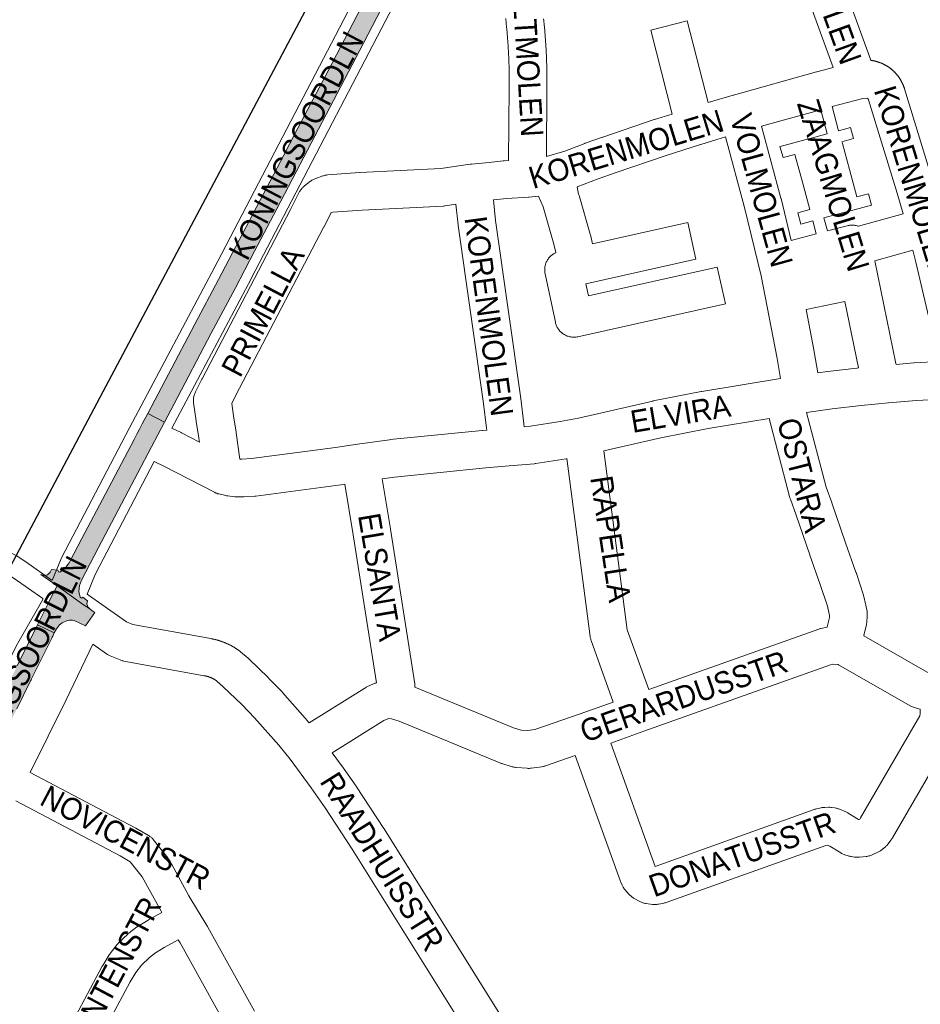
# Paper-space layout 'Layout1' of a CAD drawing. Header units: metres. Extents: x 123097 to 144122, y 392739 to 407589.
# Tile 464 of 510: x 137530 to 137841, y 400056 to 400396. Entities that reach past the tile are written whole.
import ezdxf
from ezdxf.enums import TextEntityAlignment as Align

# ---------------------------------------------------------------- set-up
doc = ezdxf.new("R2010")
doc.units = ezdxf.units.M
doc.header["$MEASUREMENT"] = 0
for name, color, linetype, lineweight in [('gs-anno-wegen algemeen tekst', 7, 'Continuous', 0), ('gs-knt-fietspaden', 7, 'Continuous', 0), ('gs-knt-paden', 7, 'Continuous', 0), ('gs-knt-spoorlijn', 7, 'Continuous', 30), ('gs-knt-wegen algemeen', 7, 'Continuous', 0), ('ir-ARC-asfalt-hoofdwegen-te inspecteren', 5, 'Continuous', 0)]:
    doc.layers.add(name, color=color, linetype=linetype, lineweight=lineweight)
doc.styles.add('Style-Arial', font='arial.ttf')

psp = doc.layouts.get("Layout1")

# ---------------------------------------------------------------- hatches: boundary and pattern name
at = {"layer": 'ir-ARC-asfalt-hoofdwegen-te inspecteren', "linetype": 'Continuous', "lineweight": 13}
for points in [[(137580.011, 400257.019), (137583.356, 400263.37), (137596.211, 400287.802), (137604.399, 400303.294), (137611.156, 400316.139), (137618.807, 400330.764), (137626.959, 400346.246), (137642.218, 400375.513), (137648.923, 400388.341), (137657.91, 400405.633), (137681.257, 400450.39), (137681.946, 400451.698), (137676.204, 400454.68), (137675.598, 400453.526), (137652.23, 400408.737), (137636.55, 400378.543), (137625.196, 400356.965), (137621.222, 400349.314), (137613.096, 400333.796), (137598.696, 400306.361), (137590.46, 400290.877), (137581.405, 400273.619), (137574.261, 400260.047)], [(137543.222, 400205.846), (137540.993, 400206.059), (137540.501, 400205.131), (137539.608, 400204.305), (137538.422, 400204.037), (137537.26, 400204.397), (137542.952, 400200.439), (137552.083, 400193.921), (137554.187, 400192.469), (137553.496, 400193.242), (137553.233, 400194.244), (137553.455, 400195.257), (137551.82, 400196.547), (137551.326, 400196.229), (137550.86, 400196.588), (137550.491, 400198.557), (137550.643, 400200.555), (137551.305, 400202.446), (137552.848, 400205.357), (137557.212, 400213.736), (137573.095, 400243.874), (137573.25, 400244.177), (137580.011, 400257.019), (137574.261, 400260.047), (137572.355, 400256.426), (137571.413, 400254.604), (137570.5, 400252.904), (137569.515, 400251.067), (137567.316, 400246.936), (137559.64, 400232.32), (137551.469, 400216.82), (137547.319, 400208.886), (137547.051, 400208.426), (137546.783, 400207.909), (137545.531, 400206.346), (137543.921, 400205.154), (137543.365, 400205.291)]]:
    psp.add_hatch(color=5, dxfattribs=at).paths.add_polyline_path(points, flags=0)
at = {"layer": 'ir-ARC-asfalt-hoofdwegen-te inspecteren', "linetype": 'Continuous', "lineweight": 13, "extrusion": (0, 0, -1)}
psp.add_hatch(color=5, dxfattribs=at).paths.add_polyline_path([(-137546.623, 400188.434, 0.1286212), (-137548.862, 400188.448), (-137552.763, 400186.645), (-137555.931, 400191.28), (-137555.103, 400191.866), (-137555.103, 400191.866), (-137554.797, 400192.083), (-137554.491, 400192.3), (-137554.493, 400192.303), (-137554.213, 400192.505), (-137554.187, 400192.469), (-137553.839, 400192.709), (-137552.083, 400193.921), (-137542.952, 400200.439), (-137541.912, 400198.505), (-137540.554, 400195.865), (-137539.709, 400194.075), (-137536.194, 400186.974), (-137541.964, 400184.186), (-137542.716, 400185.608, 0.2054642), (-137546.257, 400188.352), (-137546.255, 400188.363), (-137546.595, 400188.429, 0.0012735)])
at = {"layer": 'ir-ARC-asfalt-hoofdwegen-te inspecteren', "linetype": 'Continuous', "lineweight": 13}
psp.add_hatch(color=5, dxfattribs=at).paths.add_polyline_path([(137447.741, 400017.181, 0.0116734), (137443.629, 400008.433, 0.003055), (137442.554, 400005.953, 0.00818), (137440.084, 399999.87), (137440.084, 399999.87), (137439.949, 399999.52), (137439.889, 399999.364, 0.0112106), (137436.852, 399990.894, 0.0189977), (137432.66, 399976.481), (137430.469, 399967.964), (137429.609, 399964.566), (137427.275, 399955.404), (137427.183, 399955.041), (137427.091, 399954.678), (137427.09, 399954.678), (137424.899, 399946.076, -0.0050634), (137423.988, 399942.86), (137423.918, 399942.621), (137423.917, 399942.621, -0.0183564), (137420.055, 399931.139), (137420.044, 399931.111), (137419.923, 399930.788), (137419.922, 399930.788, -0.0006037), (137419.78, 399930.416, -0.0149871), (137414.7, 399918.276, -0.0035417), (137413.361, 399915.388), (137413.362, 399915.388), (137413.279, 399915.215, -0.0113088), (137408.723, 399906.13), (137407.182, 399903.389), (137407.183, 399903.389), (137406.999, 399903.062), (137406.912, 399902.908), (137406.815, 399902.735), (137399.113, 399889.031), (137398.939, 399888.722), (137398.929, 399888.704), (137398.749, 399888.375), (137398.745, 399888.377), (137398.338, 399887.653), (137397.27, 399885.946), (137391.736, 399877.733), (137391.532, 399877.431), (137391.526, 399877.422), (137391.318, 399877.11), (137391.316, 399877.111), (137383.634, 399865.71), (137383.424, 399865.399), (137383.178, 399865.056), (137381.729, 399862.903), (137385.053, 399860.615), (137386.509, 399862.772), (137388.595, 399865.909, -0.1980748), (137389.216, 399866.328, -0.1608962), (137389.831, 399866.257), (137390.105, 399866.094, -0.1657643), (137390.473, 399865.539, -0.1684175), (137390.421, 399864.862), (137388.84, 399861.433), (137387.764, 399859.078), (137391.943, 399856.958), (137392.879, 399859.381), (137393.039, 399859.767), (137393.193, 399860.109), (137393.196, 399860.108), (137398.947, 399872.614), (137399.104, 399872.955), (137399.261, 399873.296), (137399.323, 399873.431), (137405.929, 399887.688), (137406.318, 399888.491), (137406.314, 399888.493), (137406.461, 399888.787), (137406.65, 399889.163), (137406.661, 399889.158), (137407.073, 399889.92), (137415.479, 399905.074, 0.0099563), (137420.305, 399915.014), (137420.462, 399915.355, 0.0027317), (137421.713, 399918.117, 0.0124945), (137425.219, 399926.494), (137425.218, 399926.494), (137425.292, 399926.681, 0.0071872), (137427.112, 399931.578, 0.0149677), (137430.508, 399942.097), (137430.508, 399942.097), (137430.612, 399942.457), (137430.648, 399942.581, 0.0024149), (137431.132, 399944.298), (137432.74, 399950.274), (137432.837, 399950.636), (137432.903, 399950.881), (137432.904, 399950.886, -0.0628164), (137433.862, 399953.316), (137433.85, 399953.294, -0.0872465), (137436.102, 399956.122), (137436.108, 399956.136), (137438.314, 399966.481, -0.1218015), (137437.557, 399967.769, -0.1277977), (137437.503, 399969.334), (137438.962, 399975.15, -0.0012583), (137439.376, 399976.652), (137439.398, 399976.736), (137439.399, 399976.736, -0.0086831), (137442.46, 399987.042), (137442.46, 399987.042), (137442.573, 399987.4), (137442.686, 399987.758), (137442.687, 399987.757, -0.0013232), (137443.189, 399989.317, -0.0135506), (137446.424, 399998.404), (137446.496, 399998.592), (137446.497, 399998.592, -0.0081199), (137448.676, 400003.946, -0.0111769), (137451.969, 400011.194), (137452.092, 400011.449), (137452.132, 400011.532), (137452.295, 400011.87), (137452.296, 400011.869, -0.0097032), (137455.441, 400018.024), (137458.661, 400024.096), (137458.66, 400024.096), (137458.836, 400024.427), (137459.012, 400024.758), (137459.012, 400024.758), (137464.978, 400036.008), (137464.976, 400036.009), (137465.152, 400036.34), (137465.328, 400036.671), (137465.329, 400036.671), (137472.703, 400050.575), (137472.699, 400050.577), (137472.875, 400050.908), (137473.051, 400051.239), (137473.054, 400051.238), (137479.494, 400063.383), (137479.492, 400063.384), (137479.668, 400063.715), (137479.844, 400064.046), (137479.846, 400064.045), (137487.226, 400077.962), (137487.225, 400077.963), (137487.401, 400078.294), (137487.577, 400078.625), (137487.577, 400078.625), (137493.05, 400088.946), (137493.226, 400089.277), (137493.402, 400089.608), (137493.582, 400089.948), (137499.871, 400101.786), (137499.871, 400101.786), (137500.047, 400102.117), (137500.223, 400102.448), (137500.223, 400102.448), (137505.728, 400112.809), (137505.904, 400113.14), (137506.08, 400113.471), (137513.472, 400127.385), (137513.648, 400127.716), (137513.824, 400128.047), (137514.237, 400128.825, -0.07549), (137515.29, 400130.221), (137515.781, 400130.65), (137516.317, 400131.022), (137522.682, 400143.453), (137522.703, 400144.123), (137522.797, 400144.787, -0.0537182), (137523.186, 400146.034), (137523.183, 400146.036), (137523.231, 400146.135, -0.001676), (137523.248, 400146.172), (137523.347, 400146.373), (137523.351, 400146.381), (137523.511, 400146.71), (137523.513, 400146.709), (137528.704, 400157.255), (137528.87, 400157.591), (137529.036, 400157.927), (137533.79, 400167.583), (137533.789, 400167.584), (137533.955, 400167.92), (137534.121, 400168.256), (137534.121, 400168.256), (137541.078, 400182.388), (137541.244, 400182.724), (137541.41, 400183.06), (137541.964, 400184.186), (137536.194, 400186.974), (137529.129, 400172.765), (137528.518, 400171.536), (137528.351, 400171.2), (137528.184, 400170.864), (137527.316, 400169.118), (137523.404, 400161.251), (137523.237, 400160.915), (137523.07, 400160.579), (137518.733, 400151.857), (137518.566, 400151.521), (137518.399, 400151.185), (137513.837, 400142.011), (137512.419, 400139.23), (137510.177, 400135.006), (137508.067, 400131.032), (137507.62, 400130.19), (137507.621, 400130.19), (137507.445, 400129.859), (137507.269, 400129.528), (137507.269, 400129.528), (137500.354, 400116.501), (137500.356, 400116.5), (137500.18, 400116.169), (137500.004, 400115.838), (137500.003, 400115.839), (137494.516, 400105.501), (137494.518, 400105.5), (137494.342, 400105.169), (137494.166, 400104.838), (137494.164, 400104.839), (137487.722, 400092.703), (137487.725, 400092.701), (137487.549, 400092.37), (137487.373, 400092.039), (137487.371, 400092.04), (137481.877, 400081.69), (137481.879, 400081.689), (137481.703, 400081.358), (137481.527, 400081.027), (137481.525, 400081.028), (137480.405, 400078.917), (137478.295, 400074.943), (137473.676, 400066.242), (137473.677, 400066.241), (137473.501, 400065.91), (137473.325, 400065.579), (137473.325, 400065.579), (137467.826, 400055.219), (137467.826, 400055.219), (137467.65, 400054.888), (137467.474, 400054.557), (137467.474, 400054.557), (137467.398, 400054.414), (137461.547, 400043.332), (137461.372, 400043), (137461.331, 400042.921), (137461.197, 400042.668), (137453.384, 400027.87), (137453.209, 400027.538), (137453.034, 400027.206), (137450.71, 400022.805)])

# ---------------------------------------------------------------- linework, layer by layer
at = {"layer": 'gs-anno-wegen algemeen tekst', "color": 7, "linetype": 'Continuous', "flags": 128}
for points in [[(137555.247, 400180.293), (137546.056, 400161.056), (137546.025, 400160.993), (137533.679, 400135.966)], [(137533.679, 400135.966), (137569.93, 400116.779), (137570.098, 400116.686), (137574.556, 400114.123), (137574.777, 400113.989), (137574.991, 400113.845), (137575.199, 400113.691), (137575.398, 400113.527), (137575.59, 400113.355), (137575.774, 400113.173), (137575.949, 400112.983), (137576.115, 400112.785), (137581.198, 400106.423), (137581.342, 400106.235), (137581.477, 400106.041), (137581.604, 400105.841), (137581.723, 400105.637), (137588.472, 400093.346), (137591.491, 400088.356), (137594.939, 400082.654), (137595.047, 400082.467), (137611.118, 400053.369)], [(137579.095, 400087.556), (137578.983, 400087.742), (137578.869, 400087.94), (137572.292, 400099.916), (137568.158, 400105.09), (137564.689, 400107.084), (137528.632, 400126.169)], [(137544.316, 400042.288), (137558.484, 400068.93), (137558.578, 400069.1), (137558.678, 400069.266), (137560.93, 400072.864), (137561.036, 400073.026), (137561.147, 400073.185), (137561.263, 400073.339), (137563.693, 400076.441), (137563.851, 400076.634), (137564.018, 400076.819), (137564.193, 400076.996), (137567.373, 400080.084), (137567.517, 400080.218), (137567.666, 400080.348), (137567.819, 400080.472), (137570.386, 400082.477), (137570.558, 400082.606), (137570.735, 400082.729), (137570.916, 400082.844), (137574.343, 400084.926), (137574.54, 400085.04), (137579.095, 400087.556)], [(137584.803, 400078.12), (137579.968, 400075.449), (137576.915, 400073.594), (137574.836, 400071.97), (137572.138, 400069.35), (137570.118, 400066.772), (137568.123, 400063.584), (137554.12, 400037.253), (137548.755, 400025.604), (137540.739, 400005.055)], [(137621.063, 400008.87), (137620.285, 400010.816), (137614.701, 400022.097), (137601.428, 400048.121), (137585.453, 400077.044), (137584.803, 400078.12)]]:
    psp.add_lwpolyline(points, dxfattribs=at)
at = {"layer": 'gs-knt-fietspaden', "color": 7, "linetype": 'Continuous', "flags": 128}
for points in [[(137518.93, 400215.76), (137528.761, 400210.935), (137528.898, 400210.864), (137529.032, 400210.787), (137529.162, 400210.704), (137532.081, 400208.756), (137532.147, 400208.711), (137541.237, 400202.341)], [(137537.978, 400196.053), (137528.152, 400202.939), (137525.459, 400204.735), (137517.919, 400208.436)]]:
    psp.add_lwpolyline(points, dxfattribs=at)
at = {"layer": 'gs-knt-paden', "color": 7, "linetype": 'Continuous', "flags": 128}
for points in [[(137805.166, 400322.108), (137803.973, 400326.621), (137799.87, 400325.517, -0.3840384), (137799.858, 400325.524), (137798.819, 400329.387, -0.3840437), (137798.825, 400329.399), (137802.941, 400330.506), (137800.405, 400340.003), (137797.845, 400349.591), (137793.733, 400348.485, -0.3840362), (137793.721, 400348.492), (137792.682, 400352.355, -0.3840373), (137792.688, 400352.367), (137798.745, 400353.996), (137809.029, 400356.763), (137806.817, 400365.047)], [(137810.694, 400366.109), (137812.911, 400357.807), (137817.067, 400358.926, -0.3840399), (137817.079, 400358.919), (137818.119, 400355.056, -0.3840457), (137818.112, 400355.044), (137814.073, 400353.957), (137814.242, 400353.451), (137814.261, 400353.392), (137814.278, 400353.332), (137816.671, 400344.373), (137819.205, 400334.881), (137823.204, 400335.957, -0.3840416), (137823.216, 400335.95), (137824.255, 400332.087, -0.3840373), (137824.249, 400332.075), (137818.305, 400330.476), (137812.079, 400328.801), (137807.855, 400327.665), (137809.052, 400323.134)]]:
    psp.add_lwpolyline(points, format="xyb", dxfattribs=at)
at = {"layer": 'gs-knt-spoorlijn', "color": 7, "linetype": 'Continuous', "flags": 128}
psp.add_lwpolyline([(136440.809, 398162.054), (136659.455, 398573.261), (136824.302, 398883.411), (137006.788, 399227.039), (137164.629, 399524.059), (137357.969, 399888.975), (137405.615, 399978.781), (137455.421, 400072.684), (137503.887, 400164.003), (137558.844, 400267.626), (137626.713, 400395.444), (137684.526, 400504.785), (137746.249, 400620.476), (137774.533, 400671.148), (137821.374, 400749.994)], dxfattribs=at)
at = {"layer": 'gs-knt-wegen algemeen', "color": 7, "linetype": 'Continuous', "flags": 128}
for points in [[(137541.237, 400202.341), (137544.195, 400209.604), (137544.317, 400209.886), (137544.453, 400210.162), (137567.914, 400255.09), (137567.933, 400255.126), (137598.451, 400312.697), (137675.567, 400460.876)], [(137687.11, 400454.852), (137609.989, 400306.665), (137609.966, 400306.621), (137582.586, 400254.969)], [(137801.273, 400444.875), (137824.059, 400382.125)], [(137811.088, 400379.698), (137789.339, 400439.594)], [(137698.932, 400347.469), (137699.15, 400372.853), (137699.154, 400373.359), (137699.156, 400373.863), (137699.157, 400374.369), (137699.157, 400374.872), (137699.156, 400375.378), (137699.153, 400375.881), (137699.149, 400376.387), (137699.143, 400376.891), (137699.137, 400377.397), (137699.129, 400377.9), (137699.119, 400378.406), (137699.109, 400378.909), (137699.097, 400379.415), (137699.084, 400379.918), (137699.069, 400380.424), (137699.053, 400380.927), (137699.036, 400381.433), (137699.018, 400381.936), (137698.998, 400382.442), (137698.977, 400382.945), (137698.955, 400383.45), (137698.931, 400383.953), (137698.906, 400384.459), (137698.88, 400384.961), (137698.852, 400385.467), (137698.823, 400385.969), (137698.793, 400386.474), (137698.762, 400386.977), (137698.729, 400387.482), (137698.695, 400387.984), (137698.66, 400388.489), (137698.623, 400388.991), (137698.585, 400389.495), (137698.546, 400389.997), (137698.505, 400390.502), (137698.464, 400391.003), (137698.42, 400391.508), (137698.376, 400392.009), (137698.33, 400392.513), (137698.283, 400393.014), (137698.235, 400393.518), (137698.185, 400394.019), (137698.134, 400394.522), (137698.082, 400395.023), (137698.029, 400395.526), (137697.974, 400396.027), (137697.918, 400396.529)], [(137711.024, 400396.447), (137711.081, 400395.908), (137711.135, 400395.373), (137711.188, 400394.834), (137711.24, 400394.299), (137711.29, 400393.76), (137711.339, 400393.224), (137711.387, 400392.685), (137711.433, 400392.149), (137711.478, 400391.609), (137711.522, 400391.073), (137711.564, 400390.533), (137711.604, 400389.997), (137711.644, 400389.457), (137711.681, 400388.92), (137711.718, 400388.38), (137711.753, 400387.843), (137711.787, 400387.303), (137711.819, 400386.766), (137711.85, 400386.226), (137711.88, 400385.688), (137711.908, 400385.148), (137711.934, 400384.61), (137711.96, 400384.07), (137711.984, 400383.532), (137712.006, 400382.991), (137712.027, 400382.453), (137712.047, 400381.913), (137712.066, 400381.375), (137712.083, 400380.834), (137712.098, 400380.296), (137712.112, 400379.755), (137712.125, 400379.217), (137712.137, 400378.676), (137712.147, 400378.138), (137712.155, 400377.597), (137712.162, 400377.059), (137712.168, 400376.517), (137712.173, 400375.979), (137712.176, 400375.438), (137712.177, 400374.9), (137712.177, 400374.359), (137712.176, 400373.82), (137712.174, 400373.279), (137712.17, 400372.741), (137711.964, 400348.832)], [(137760.653, 400395.779), (137767.899, 400367.52), (137776.478, 400370.094), (137776.599, 400370.129), (137805.324, 400378.147), (137805.383, 400378.164), (137811.088, 400379.698)], [(137824.059, 400382.125), (137824.178, 400382.109), (137824.303, 400382.092), (137824.428, 400382.073), (137824.551, 400382.053), (137824.676, 400382.032), (137824.8, 400382.01), (137824.924, 400381.986), (137825.047, 400381.962), (137825.171, 400381.937), (137825.294, 400381.91), (137825.418, 400381.882), (137825.539, 400381.854), (137825.662, 400381.824), (137825.784, 400381.793), (137825.907, 400381.761), (137826.027, 400381.728), (137826.149, 400381.693), (137826.27, 400381.658), (137826.391, 400381.621), (137826.51, 400381.584), (137826.631, 400381.546), (137826.75, 400381.506), (137826.87, 400381.465), (137826.988, 400381.424), (137827.107, 400381.381), (137827.225, 400381.337), (137827.343, 400381.292), (137827.459, 400381.246), (137827.577, 400381.199), (137827.693, 400381.15), (137827.81, 400381.101), (137827.924, 400381.051), (137828.04, 400381), (137828.155, 400380.948), (137828.269, 400380.894), (137828.382, 400380.84), (137828.496, 400380.785), (137828.609, 400380.728), (137828.721, 400380.671), (137828.832, 400380.613), (137828.943, 400380.554), (137829.054, 400380.493), (137829.165, 400380.432), (137829.273, 400380.37), (137829.382, 400380.306), (137829.491, 400380.242), (137829.599, 400380.177), (137829.705, 400380.111), (137829.812, 400380.044), (137829.919, 400379.975), (137830.024, 400379.906), (137830.128, 400379.837), (137830.233, 400379.766), (137830.336, 400379.694), (137830.44, 400379.621), (137830.541, 400379.547), (137830.643, 400379.473), (137830.744, 400379.397), (137830.844, 400379.32), (137830.943, 400379.244), (137831.042, 400379.165), (137831.14, 400379.086), (137831.238, 400379.006), (137831.334, 400378.926), (137831.43, 400378.844), (137831.526, 400378.761), (137831.62, 400378.677), (137831.713, 400378.594), (137831.806, 400378.509), (137831.899, 400378.422), (137831.99, 400378.336), (137832.08, 400378.249), (137832.17, 400378.16), (137832.26, 400378.071), (137832.348, 400377.98), (137832.435, 400377.891), (137832.522, 400377.799), (137832.608, 400377.706), (137832.693, 400377.613), (137832.776, 400377.52), (137832.86, 400377.425), (137832.942, 400377.33), (137833.024, 400377.233), (137833.104, 400377.137), (137833.184, 400377.04), (137833.264, 400376.941), (137833.342, 400376.842), (137833.418, 400376.743), (137833.495, 400376.643), (137833.57, 400376.541), (137833.645, 400376.439), (137833.718, 400376.338), (137833.791, 400376.235), (137833.863, 400376.131), (137833.934, 400376.026), (137834.003, 400375.922), (137834.072, 400375.817), (137834.14, 400375.71), (137834.208, 400375.603), (137834.273, 400375.497), (137834.338, 400375.389), (137834.403, 400375.28), (137834.466, 400375.171), (137834.528, 400375.062), (137834.589, 400374.952), (137834.649, 400374.841), (137834.709, 400374.729), (137834.766, 400374.618), (137834.824, 400374.506), (137834.88, 400374.393), (137834.935, 400374.279), (137834.989, 400374.166), (137835.042, 400374.052), (137835.095, 400373.936), (137835.146, 400373.821), (137835.195, 400373.706), (137835.245, 400373.59), (137835.293, 400373.473), (137835.34, 400373.356), (137835.385, 400373.239), (137835.43, 400373.121), (137835.474, 400373.003), (137835.517, 400372.884), (137835.558, 400372.766), (137835.599, 400372.647), (137835.638, 400372.527), (137835.677, 400372.406), (137835.715, 400372.284), (137845.582, 400339.938)], [(137835.211, 400329.032), (137833.118, 400336.174), (137823.262, 400368.484), (137823.254, 400368.509), (137823.245, 400368.534), (137823.236, 400368.559), (137823.226, 400368.583), (137823.215, 400368.608), (137823.204, 400368.632), (137823.192, 400368.656), (137823.18, 400368.679), (137823.166, 400368.702), (137823.153, 400368.725), (137823.139, 400368.747), (137823.124, 400368.769), (137823.109, 400368.791), (137823.093, 400368.812), (137823.076, 400368.833), (137823.059, 400368.853), (137823.042, 400368.873), (137823.024, 400368.893), (137823.006, 400368.912), (137822.987, 400368.931), (137822.967, 400368.949), (137822.947, 400368.966), (137822.927, 400368.983), (137822.906, 400369), (137822.885, 400369.016), (137822.864, 400369.032), (137822.842, 400369.046), (137822.822, 400369.059), (137821.318, 400368.967), (137810.694, 400366.109)], [(137806.817, 400365.047), (137786.314, 400359.323)], [(137786.314, 400359.323), (137793.001, 400334.518), (137793.038, 400334.373)], [(137792.861, 400272.086), (137792.899, 400272.093), (137791.659, 400279.075), (137786.195, 400307.585), (137780.41, 400331.202), (137773.806, 400355.699)], [(137591.9, 400251.576), (137590.963, 400257.256), (137590.935, 400257.443), (137590.092, 400263.703), (137590.059, 400264), (137590.04, 400264.299), (137590.034, 400264.598), (137590.042, 400264.897), (137590.064, 400265.195), (137590.099, 400265.492), (137590.148, 400265.787), (137590.211, 400266.08), (137590.287, 400266.369), (137590.376, 400266.655), (137590.478, 400266.936), (137590.593, 400267.212), (137590.721, 400267.482), (137592.959, 400271.96), (137593.013, 400272.066), (137623.581, 400330.538), (137626.594, 400336.494), (137626.73, 400336.748), (137626.876, 400336.995), (137627.034, 400337.236), (137627.202, 400337.47), (137627.38, 400337.696), (137627.568, 400337.914), (137627.766, 400338.124), (137627.972, 400338.325), (137628.187, 400338.516), (137628.411, 400338.697), (137630.499, 400340.318), (137630.741, 400340.497), (137630.991, 400340.665), (137631.249, 400340.821), (137631.513, 400340.965), (137631.784, 400341.096), (137632.06, 400341.215), (137632.342, 400341.321), (137634.731, 400342.156), (137634.999, 400342.244), (137635.271, 400342.319), (137635.547, 400342.383), (137635.825, 400342.435), (137636.104, 400342.475), (137636.386, 400342.502), (137647.48, 400343.345), (137647.648, 400343.356), (137675.47, 400344.747), (137685.682, 400346.235), (137686.079, 400346.28), (137692.231, 400346.793), (137697.056, 400347.345), (137697.226, 400347.362), (137697.397, 400347.375), (137698.932, 400347.469)], [(137705.785, 400334.846), (137698.364, 400334.39), (137693.67, 400333.853)], [(137705.789, 400334.846), (137705.785, 400334.846)], [(137705.789, 400334.846), (137705.785, 400334.846)], [(137793.038, 400334.373), (137796.596, 400319.847), (137805.166, 400322.108)], [(137680.736, 400332.357), (137677.041, 400331.819), (137676.735, 400331.782), (137676.428, 400331.759), (137648.382, 400330.356), (137638.223, 400329.584), (137637.643, 400329.382), (137637.551, 400329.31), (137635.179, 400324.621), (137635.139, 400324.544), (137604.579, 400266.087), (137603.263, 400263.454), (137603.826, 400259.275), (137604.769, 400253.535)], [(137691.346, 400254.31), (137691.279, 400254.941), (137690.19, 400263.503), (137681.52, 400325.01), (137681.492, 400325.232), (137680.736, 400332.357)], [(137693.67, 400333.853), (137694.428, 400326.717), (137703.088, 400265.277), (137703.1, 400265.19), (137704.204, 400256.515), (137704.22, 400256.376), (137704.319, 400255.439)], [(137809.052, 400323.134), (137815.924, 400324.947), (137816.226, 400325.02), (137816.532, 400325.077), (137816.84, 400325.12), (137817.15, 400325.148), (137817.461, 400325.162), (137817.772, 400325.16), (137818.083, 400325.144), (137818.393, 400325.113), (137818.701, 400325.067), (137819.006, 400325.006), (137819.308, 400324.931), (137819.606, 400324.841), (137819.766, 400324.785), (137835.211, 400329.032)], [(137838.601, 400316.461), (137825.43, 400312.839), (137826.484, 400307.728), (137832.744, 400277.352), (137832.801, 400277.038), (137832.802, 400277.031)], [(137847.704, 400277.983), (137847.269, 400280.019), (137839.611, 400312.364), (137838.601, 400316.461)], [(137819.77, 400275.801), (137815.046, 400298.723), (137801.678, 400295.967), (137804.455, 400281.483), (137804.471, 400281.396), (137805.768, 400274.094)], [(137832.802, 400277.031), (137838.866, 400277.542), (137839.091, 400277.557), (137847.704, 400277.983)], [(137805.768, 400274.094), (137809.102, 400274.594), (137819.246, 400275.748), (137819.344, 400275.759), (137819.77, 400275.801)], [(137704.319, 400255.439), (137706.506, 400255.63), (137716.716, 400257.24), (137723.113, 400258.451), (137748.696, 400264.33), (137748.89, 400264.371), (137765.482, 400267.656), (137765.707, 400267.697), (137792.844, 400272.085), (137792.853, 400272.085)], [(137792.853, 400272.085), (137792.857, 400272.085), (137792.861, 400272.086)], [(137792.853, 400272.085), (137792.857, 400272.085), (137792.861, 400272.086)], [(137857.995, 400264.874), (137855.294, 400265.322), (137839.847, 400264.559), (137830.187, 400263.744), (137820.669, 400262.806), (137810.693, 400261.671), (137801.863, 400260.335)], [(137801.863, 400260.335), (137808.637, 400234.53), (137810.545, 400229.279), (137810.592, 400229.146), (137815.264, 400215.374), (137818.897, 400205.19), (137818.955, 400205.018), (137821.486, 400197.243), (137821.55, 400197.035), (137821.607, 400196.825), (137822.266, 400194.221), (137822.318, 400193.999), (137822.362, 400193.776), (137822.751, 400191.612), (137822.796, 400191.327), (137822.828, 400191.04), (137822.847, 400190.752), (137822.854, 400190.463), (137822.848, 400190.175), (137822.829, 400189.887), (137822.66, 400187.975), (137822.628, 400187.691), (137822.584, 400187.409), (137822.528, 400187.129), (137821.666, 400183.273), (137821.642, 400183.175)], [(137788.945, 400258.265), (137767.898, 400254.862), (137751.516, 400251.618), (137731.831, 400247.095)], [(137808.983, 400186.24), (137809.006, 400186.319), (137809.728, 400189.55), (137809.783, 400190.166), (137809.588, 400191.248), (137809.038, 400193.42), (137806.603, 400200.901), (137802.983, 400211.048), (137802.95, 400211.144), (137798.285, 400224.897), (137796.298, 400230.364), (137796.202, 400230.648), (137796.119, 400230.935), (137788.945, 400258.265)], [(137582.586, 400254.969), (137585.77, 400253.412), (137585.901, 400253.346), (137592.101, 400250.137), (137591.911, 400251.495), (137591.901, 400251.568)], [(137604.769, 400253.535), (137604.77, 400253.531), (137604.77, 400253.527)], [(137604.769, 400253.535), (137604.77, 400253.531), (137604.77, 400253.527)], [(137604.77, 400253.527), (137604.794, 400253.378), (137606.075, 400244.231), (137606.811, 400244.223), (137610.116, 400244.442), (137639.16, 400248.293), (137646.74, 400249.388), (137657.754, 400250.98), (137658.04, 400251.015), (137689.772, 400254.172), (137689.852, 400254.179), (137691.346, 400254.31)], [(137591.901, 400251.568), (137591.9, 400251.572), (137591.9, 400251.576)], [(137591.901, 400251.568), (137591.9, 400251.572), (137591.9, 400251.576)], [(137731.831, 400247.095), (137739.928, 400185.305), (137747.351, 400164.626)], [(137576.52, 400243.443), (137556.137, 400204.409), (137553.334, 400197.527)], [(137642.298, 400235.591), (137640.984, 400235.401), (137640.909, 400235.39), (137611.615, 400231.506), (137611.402, 400231.482), (137611.189, 400231.464), (137607.421, 400231.215), (137607.173, 400231.204), (137606.925, 400231.201), (137604.998, 400231.221), (137604.762, 400231.228), (137604.526, 400231.243), (137604.291, 400231.267), (137601.914, 400231.552), (137601.686, 400231.584), (137601.459, 400231.623), (137601.234, 400231.671), (137598.84, 400232.22), (137598.797, 400232.23), (137598.662, 400232.263), (137598.53, 400232.299), (137598.488, 400232.311), (137598.355, 400232.351), (137598.225, 400232.393), (137598.183, 400232.407), (137598.052, 400232.454), (137597.925, 400232.502), (137597.884, 400232.518), (137597.755, 400232.571), (137597.63, 400232.625), (137597.59, 400232.644), (137597.464, 400232.703), (137597.342, 400232.763), (137597.303, 400232.784), (137579.982, 400241.749), (137576.52, 400243.443)], [(137719.049, 400244.43), (137719.04, 400244.429), (137718.843, 400244.394), (137708.31, 400242.733), (137708.086, 400242.702), (137707.861, 400242.679), (137699.08, 400241.914), (137691.021, 400241.212), (137659.473, 400238.073), (137655.187, 400237.454)], [(137735.084, 400160.264), (137727.437, 400181.566), (137727.348, 400181.83), (137727.271, 400182.098), (137727.205, 400182.369), (137727.151, 400182.643), (137727.109, 400182.919), (137719.049, 400244.43)], [(137653.239, 400166.91), (137645.222, 400218.05), (137642.298, 400235.591)], [(137655.187, 400237.454), (137658.07, 400220.16), (137658.08, 400220.097), (137666.466, 400166.608), (137666.5, 400166.357), (137666.524, 400166.106), (137666.539, 400165.853), (137666.544, 400165.6), (137666.544, 400165.471)], [(137447.232, 400023.466), (137500.619, 400124.061), (137509.796, 400142.234), (137523.09, 400168.561), (137523.124, 400168.629), (137529.23, 400180.379), (137529.349, 400180.597), (137537.973, 400195.748), (137537.973, 400195.932), (137537.978, 400196.053)], [(137553.334, 400197.527), (137557.249, 400194.781), (137566.946, 400188), (137569.042, 400187.122), (137596.083, 400182.207), (137596.25, 400182.177), (137596.415, 400182.146), (137596.581, 400182.113), (137596.745, 400182.079), (137596.911, 400182.044), (137597.075, 400182.008), (137597.24, 400181.971), (137597.404, 400181.933), (137597.568, 400181.893), (137597.731, 400181.852), (137597.895, 400181.81), (137598.057, 400181.767), (137598.22, 400181.723), (137598.382, 400181.677), (137598.545, 400181.63), (137598.706, 400181.583), (137598.867, 400181.534), (137599.028, 400181.484), (137599.189, 400181.432), (137599.349, 400181.38), (137599.509, 400181.326), (137599.668, 400181.272), (137599.828, 400181.216), (137599.986, 400181.159), (137600.144, 400181.1), (137600.302, 400181.041), (137600.46, 400180.981), (137600.616, 400180.919), (137600.773, 400180.856), (137600.929, 400180.793), (137601.085, 400180.728), (137601.239, 400180.662), (137601.394, 400180.595), (137601.548, 400180.527), (137601.702, 400180.457), (137601.855, 400180.387), (137602.008, 400180.315), (137602.16, 400180.243), (137602.312, 400180.169), (137602.462, 400180.094), (137602.613, 400180.018), (137602.763, 400179.941), (137602.913, 400179.863), (137603.061, 400179.784), (137603.21, 400179.704), (137603.357, 400179.623), (137603.505, 400179.54), (137603.651, 400179.457), (137603.797, 400179.372), (137603.942, 400179.287), (137604.087, 400179.2), (137604.231, 400179.113), (137604.374, 400179.024), (137604.517, 400178.935), (137604.659, 400178.844), (137604.801, 400178.753), (137604.942, 400178.66), (137605.082, 400178.566), (137605.221, 400178.471), (137605.36, 400178.376), (137605.498, 400178.279), (137605.635, 400178.182), (137605.772, 400178.083), (137605.908, 400177.983), (137606.112, 400177.827), (137606.31, 400177.662), (137608.904, 400175.411), (137609.028, 400175.3), (137609.149, 400175.187), (137615.959, 400168.64), (137616.133, 400168.466), (137620.634, 400163.799), (137620.838, 400163.577), (137629.397, 400153.837), (137629.591, 400153.606), (137630.02, 400153.069)], [(137747.351, 400164.626), (137806.131, 400185.526), (137806.355, 400185.601), (137806.581, 400185.668), (137806.809, 400185.726), (137808.921, 400186.227), (137808.983, 400186.24)], [(137821.642, 400183.175), (137843.479, 400170.672), (137845.223, 400170.155), (137847.065, 400170.054), (137847.704, 400170.13), (137849.206, 400170.529), (137883.251, 400182.614), (137885.461, 400183.555)], [(137694.946, 400029.252), (137644.889, 400109.475), (137635.576, 400123.769), (137630.741, 400130.655), (137623.404, 400140.496), (137619.517, 400145.356), (137611.157, 400154.869), (137606.847, 400159.339), (137600.245, 400165.686), (137597.994, 400167.639), (137597.936, 400167.68), (137597.877, 400167.721), (137597.817, 400167.761), (137597.758, 400167.801), (137597.698, 400167.84), (137597.638, 400167.879), (137597.577, 400167.918), (137597.517, 400167.956), (137597.456, 400167.994), (137597.395, 400168.032), (137597.333, 400168.069), (137597.272, 400168.105), (137597.21, 400168.141), (137597.148, 400168.177), (137597.085, 400168.212), (137597.023, 400168.247), (137596.96, 400168.282), (137596.897, 400168.316), (137596.833, 400168.349), (137596.77, 400168.382), (137596.706, 400168.415), (137596.642, 400168.447), (137596.577, 400168.479), (137596.513, 400168.511), (137596.448, 400168.542), (137596.384, 400168.572), (137596.318, 400168.602), (137596.253, 400168.632), (137596.187, 400168.661), (137596.122, 400168.69), (137596.056, 400168.718), (137595.99, 400168.746), (137595.924, 400168.773), (137595.857, 400168.8), (137595.79, 400168.826), (137595.724, 400168.852), (137595.657, 400168.878), (137595.59, 400168.903), (137595.522, 400168.928), (137595.455, 400168.952), (137595.387, 400168.976), (137595.319, 400168.999), (137595.251, 400169.022), (137595.183, 400169.044), (137595.114, 400169.066), (137595.046, 400169.087), (137594.978, 400169.108), (137594.909, 400169.128), (137594.84, 400169.148), (137594.771, 400169.168), (137594.702, 400169.187), (137594.633, 400169.205), (137594.563, 400169.223), (137594.494, 400169.241), (137594.424, 400169.258), (137594.354, 400169.275), (137594.284, 400169.291), (137594.214, 400169.306), (137594.144, 400169.322), (137594.074, 400169.336), (137594.004, 400169.351), (137593.934, 400169.364), (137593.863, 400169.378), (137593.793, 400169.39), (137593.767, 400169.395), (137566.017, 400174.439), (137565.74, 400174.495), (137565.467, 400174.564), (137565.196, 400174.644), (137564.929, 400174.736), (137564.667, 400174.839), (137561.273, 400176.26), (137561.018, 400176.373), (137560.769, 400176.497), (137560.525, 400176.631), (137560.287, 400176.776), (137560.056, 400176.93), (137555.247, 400180.293)], [(137841.052, 400157.812), (137839.055, 400158.403), (137838.767, 400158.495), (137838.484, 400158.601), (137838.206, 400158.72), (137837.934, 400158.852), (137837.668, 400158.996), (137812.892, 400173.184), (137812.754, 400173.222), (137810.981, 400173.335), (137810.159, 400173.139), (137745.598, 400150.184), (137734.192, 400146.128)], [(137630.02, 400153.069), (137649.29, 400165.12), (137649.518, 400165.256), (137649.751, 400165.382), (137649.989, 400165.499), (137652.198, 400166.53), (137652.472, 400166.651), (137652.752, 400166.759), (137653.037, 400166.853), (137653.239, 400166.91)], [(137666.544, 400165.471), (137700.567, 400151.378), (137703.209, 400150.597), (137705.612, 400150.414), (137708.03, 400150.741), (137723.697, 400156.215), (137735.084, 400160.264)], [(137734.192, 400146.128), (137749.501, 400103.446), (137804.521, 400123.136), (137804.767, 400123.219), (137805.016, 400123.292), (137805.268, 400123.354), (137806.897, 400123.725), (137807.157, 400123.779), (137807.419, 400123.822), (137807.682, 400123.854), (137807.946, 400123.876), (137808.211, 400123.887), (137809.393, 400123.911), (137809.669, 400123.91), (137809.945, 400123.898), (137810.22, 400123.875), (137810.494, 400123.84), (137811.663, 400123.663), (137811.934, 400123.617), (137812.203, 400123.559), (137812.468, 400123.49), (137812.731, 400123.409), (137812.99, 400123.318), (137813.245, 400123.215), (137815.412, 400122.292), (137815.633, 400122.193), (137815.851, 400122.086), (137816.064, 400121.97), (137816.273, 400121.847), (137819.751, 400119.707), (137819.985, 400119.731), (137820.208, 400119.837), (137820.511, 400120.228), (137841.006, 400155.561), (137841.138, 400156.174), (137841.052, 400157.812)], [(137721.913, 400141.8), (137711.703, 400138.232), (137711.454, 400138.151), (137711.201, 400138.079), (137710.946, 400138.018), (137710.688, 400137.967), (137710.429, 400137.927), (137706.675, 400137.419), (137706.402, 400137.388), (137706.128, 400137.368), (137705.854, 400137.36), (137705.579, 400137.364), (137705.305, 400137.379), (137701.528, 400137.668), (137701.255, 400137.695), (137700.983, 400137.733), (137700.713, 400137.783), (137700.445, 400137.844), (137700.181, 400137.916), (137696.548, 400138.989), (137696.33, 400139.057), (137696.115, 400139.134), (137695.902, 400139.218), (137661.086, 400153.639), (137659.627, 400154.128), (137658.422, 400154.438), (137657.429, 400154.547), (137657.159, 400154.477), (137655.856, 400153.869), (137637.999, 400142.702)], [(137852.786, 400149.921), (137831.555, 400113.319), (137831.405, 400113.073), (137831.243, 400112.833), (137831.072, 400112.601), (137829.953, 400111.156), (137829.777, 400110.939), (137829.592, 400110.729), (137829.398, 400110.527), (137829.195, 400110.334), (137828.984, 400110.149), (137828.077, 400109.39), (137827.862, 400109.218), (137827.64, 400109.056), (137827.412, 400108.902), (137827.177, 400108.759), (137826.936, 400108.625), (137826.69, 400108.502), (137824.562, 400107.492), (137824.275, 400107.364), (137823.981, 400107.25), (137823.683, 400107.15), (137823.38, 400107.065), (137823.073, 400106.995), (137822.763, 400106.939), (137822.451, 400106.899), (137820.108, 400106.653), (137819.834, 400106.63), (137819.559, 400106.618), (137819.285, 400106.619), (137819.01, 400106.63), (137818.737, 400106.654), (137818.464, 400106.689), (137817.295, 400106.864), (137817.023, 400106.91), (137816.753, 400106.969), (137816.486, 400107.038), (137816.222, 400107.119), (137815.099, 400107.489), (137814.813, 400107.591), (137814.531, 400107.706), (137814.256, 400107.834), (137813.986, 400107.975), (137813.724, 400108.128), (137809.863, 400110.504), (137809.032, 400110.858), (137808.54, 400110.746), (137753.408, 400091.016), (137753.109, 400090.917), (137752.804, 400090.832), (137752.496, 400090.762), (137750.787, 400090.419), (137750.486, 400090.366), (137750.183, 400090.327), (137749.878, 400090.303), (137749.572, 400090.292), (137749.267, 400090.296), (137748.962, 400090.315), (137748.658, 400090.347), (137746.497, 400090.632), (137746.203, 400090.677), (137745.912, 400090.736), (137745.624, 400090.808), (137745.34, 400090.893), (137745.059, 400090.991), (137744.783, 400091.101), (137744.513, 400091.224), (137744.249, 400091.359), (137742.331, 400092.396), (137742.073, 400092.544), (137741.821, 400092.703), (137741.578, 400092.873), (137741.342, 400093.054), (137741.115, 400093.246), (137740.896, 400093.448), (137740.688, 400093.66), (137740.489, 400093.881), (137739.069, 400095.534), (137738.88, 400095.764), (137738.703, 400096.002), (137738.536, 400096.248), (137738.381, 400096.501), (137738.237, 400096.761), (137738.106, 400097.027), (137737.644, 400098.02), (137737.524, 400098.292), (137737.417, 400098.57), (137721.913, 400141.8)], [(137637.999, 400142.702), (137641.234, 400138.363), (137641.342, 400138.214), (137646.297, 400131.159), (137646.424, 400130.972), (137655.833, 400116.528), (137655.901, 400116.421), (137706.022, 400036.096), (137706.082, 400035.998), (137723.878, 400006.324)]]:
    psp.add_lwpolyline(points, dxfattribs=at)
for points in [[(137711.964, 400348.832), (137718.353, 400350.743), (137725.221, 400353.382), (137725.384, 400353.442), (137731.378, 400355.563), (137731.458, 400355.591), (137749.213, 400361.616), (137749.366, 400361.666), (137755.47, 400363.57), (137748.04, 400392.548, -0.3838584), (137748.047, 400392.56), (137760.637, 400395.788), (137760.64, 400395.789, -0.3994818), (137760.652, 400395.782), (137760.653, 400395.779)], [(137773.806, 400355.699), (137770.845, 400354.811), (137765.335, 400353.009), (137765.251, 400352.982), (137753.321, 400349.26), (137735.682, 400343.275), (137729.81, 400341.197), (137722.566, 400338.419), (137723.102, 400335.905), (137723.186, 400335.666), (137723.26, 400335.424), (137727.097, 400322.033), (137727.169, 400321.761), (137727.902, 400318.709), (137760.784, 400326.076, -0.3691805), (137760.795, 400326.069), (137763.637, 400313.382, -0.3691773), (137763.63, 400313.371), (137725.584, 400304.847), (137726.465, 400300.703), (137771.003, 400310.614, -0.369252), (137771.014, 400310.607), (137773.838, 400297.916, -0.3692579), (137773.831, 400297.905), (137722.878, 400286.566), (137722.572, 400286.506), (137722.264, 400286.46), (137721.954, 400286.429), (137721.643, 400286.413), (137721.331, 400286.412), (137721.02, 400286.426), (137720.709, 400286.455), (137720.4, 400286.499), (137720.094, 400286.557), (137719.791, 400286.63), (137719.492, 400286.717), (137719.197, 400286.818), (137718.908, 400286.934), (137718.624, 400287.063), (137718.347, 400287.206), (137718.077, 400287.362), (137717.814, 400287.53), (137717.561, 400287.711), (137717.316, 400287.904), (137717.081, 400288.108), (137716.855, 400288.323), (137716.64, 400288.549), (137716.437, 400288.785), (137716.244, 400289.031), (137716.064, 400289.285), (137715.896, 400289.548), (137715.741, 400289.818), (137715.599, 400290.096), (137715.471, 400290.379), (137715.356, 400290.669), (137715.255, 400290.964), (137715.169, 400291.264), (137715.096, 400291.567), (137711.528, 400308.351), (137711.47, 400308.659), (137711.427, 400308.97), (137711.399, 400309.283), (137711.386, 400309.597), (137711.388, 400309.911), (137711.406, 400310.224), (137711.438, 400310.536), (137711.486, 400310.847), (137711.549, 400311.154), (137711.626, 400311.459), (137711.718, 400311.759), (137711.824, 400312.054), (137711.944, 400312.344), (137712.078, 400312.628), (137712.226, 400312.905), (137712.387, 400313.175), (137712.561, 400313.436), (137712.747, 400313.689), (137712.945, 400313.933), (137713.154, 400314.166), (137713.375, 400314.39), (137713.606, 400314.602), (137713.847, 400314.803), (137714.098, 400314.993), (137714.357, 400315.169), (137714.625, 400315.334), (137714.9, 400315.485), (137715.182, 400315.623), (137715.247, 400315.65), (137714.542, 400318.582), (137710.849, 400331.472), (137709.302, 400335.173), (137706.002, 400334.861), (137705.882, 400334.852), (137705.828, 400334.849), (137705.789, 400334.846)]]:
    psp.add_lwpolyline(points, format="xyb", dxfattribs=at)
at = {"layer": 'ir-ARC-asfalt-hoofdwegen-te inspecteren', "color": 5, "linetype": 'Continuous', "lineweight": 13}
for points in [[(137580.011, 400257.019), (137583.356, 400263.37), (137596.211, 400287.802), (137604.399, 400303.294), (137611.156, 400316.139), (137618.807, 400330.764), (137626.959, 400346.246), (137642.218, 400375.513), (137648.923, 400388.341), (137657.91, 400405.633), (137681.257, 400450.39), (137681.946, 400451.698), (137676.204, 400454.68), (137675.598, 400453.526), (137652.23, 400408.737), (137636.55, 400378.543), (137625.196, 400356.965), (137621.222, 400349.314), (137613.096, 400333.796), (137598.696, 400306.361), (137590.46, 400290.877), (137581.405, 400273.619), (137574.261, 400260.047)], [(137543.222, 400205.846), (137540.993, 400206.059), (137540.501, 400205.131), (137539.608, 400204.305), (137538.422, 400204.037), (137537.26, 400204.397), (137542.952, 400200.439), (137552.083, 400193.921), (137554.187, 400192.469), (137553.496, 400193.242), (137553.233, 400194.244), (137553.455, 400195.257), (137551.82, 400196.547), (137551.326, 400196.229), (137550.86, 400196.588), (137550.491, 400198.557), (137550.643, 400200.555), (137551.305, 400202.446), (137552.848, 400205.357), (137557.212, 400213.736), (137573.095, 400243.874), (137573.25, 400244.177), (137580.011, 400257.019), (137574.261, 400260.047), (137572.355, 400256.426), (137571.413, 400254.604), (137570.5, 400252.904), (137569.515, 400251.067), (137567.316, 400246.936), (137559.64, 400232.32), (137551.469, 400216.82), (137547.319, 400208.886), (137547.051, 400208.426), (137546.783, 400207.909), (137545.531, 400206.346), (137543.921, 400205.154), (137543.365, 400205.291)]]:
    psp.add_lwpolyline(points, close=True, dxfattribs=at)
psp.add_lwpolyline([(137546.623, 400188.434, -0.1286212), (137548.862, 400188.448), (137552.763, 400186.645), (137555.931, 400191.28), (137555.103, 400191.866), (137555.103, 400191.866), (137554.797, 400192.083), (137554.491, 400192.3), (137554.493, 400192.303), (137554.213, 400192.505), (137554.187, 400192.469), (137553.839, 400192.709), (137552.083, 400193.921), (137542.952, 400200.439), (137541.912, 400198.505), (137540.554, 400195.865), (137539.709, 400194.075), (137536.194, 400186.974), (137541.964, 400184.186), (137542.716, 400185.608, -0.2054642), (137546.257, 400188.352), (137546.255, 400188.363), (137546.595, 400188.429, -0.0012735)], format="xyb", close=True, dxfattribs=at)
psp.add_lwpolyline([(137529.036, 400157.927), (137533.79, 400167.583), (137533.789, 400167.584), (137533.955, 400167.92), (137534.121, 400168.256), (137534.121, 400168.256), (137541.078, 400182.388), (137541.244, 400182.724), (137541.41, 400183.06), (137541.964, 400184.186), (137536.194, 400186.974), (137529.129, 400172.765)], dxfattribs=at)

# ---------------------------------------------------------------- texts
at = {"layer": 'gs-anno-wegen algemeen tekst', "color": 7, "linetype": 'Continuous', "style": 'Style-Arial', "width": 0.909091}
for s, rotation, p in [('WEIDEMOLEN', 289.95719, (137806.025, 400412.716)), ('BELTMOLEN', 273.40672, (137705.369, 400385.304)), ('KONINGSOORDLN', 62.22214, (137625.49, 400352.665)), ('KORENMOLEN', 286.96794, (137838.86, 400339.661)), ('ZAAGMOLEN', 286.96794, (137811.11, 400338.959)), ('KORENMOLEN', 16.96794, (137739.513, 400351.416)), ('VOLMOLEN', 285.50773, (137786.309, 400337.212)), ('KORENMOLEN', 277.70789, (137692.116, 400293.672)), ('PRIMELLA', 62.22261, (137614.008, 400295.276)), ('ELVIRA', 9.57367, (137758.296, 400259.994)), ('OSTARA', 284.14433, (137800.297, 400238.755)), ('RAPELLA', 278.56782, (137734.19, 400216.678)), ('ELSANTA', 279.67831, (137654.396, 400203.513)), ('KONINGSOORDLN', 63.20793, (137530.49, 400170.992)), ('RAADHUISSTR', 301.96357, (137655.282, 400105.117))]:
    psp.add_text(s, height=7.7, rotation=rotation, dxfattribs=at).set_placement(p, align=Align.MIDDLE_CENTER)
at = {"layer": 'gs-anno-wegen algemeen tekst', "color": 7, "style": 'Style-Arial', "width": 0.909091}
for s, rotation, p in [('GERARDUSSTR', 19.3355, (137759.405, 400162.23)), ('NOVICENSTR', 332.10806, (137566.592, 400113.443)), ('DONATUSSTR', 19.69131, (137779.592, 400107.707)), ('POSTULANTENSTR', 62.045, (137554.275, 400051.433))]:
    psp.add_text(s, height=7.7, rotation=rotation, dxfattribs=at).set_placement(p, align=Align.MIDDLE_CENTER)

doc.saveas('drawing.dxf')
